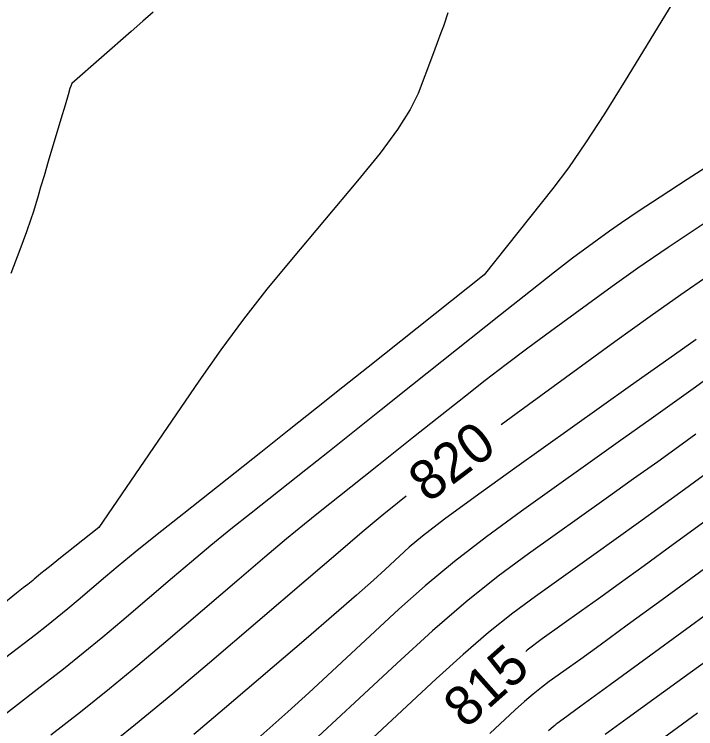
# Model space of a CAD drawing. Extents: x 2079879 to 2092887, y 778083 to 784051.
# Drawn here: x 2083907.9 to 2083956.1, y 780813.2 to 780863.7 of the extents above; entities that cross this region are included whole.
import ezdxf

# ---------------------------------------------------------------- set-up
doc = ezdxf.new("R2010")
doc.units = 0
doc.layers.add('DT_X_Contour_Major', color=7, linetype='Continuous')
doc.layers.add('DT_X_Contour_Minor', color=7, linetype='Continuous')

msp = doc.modelspace()

# ---------------------------------------------------------------- linework, layer by layer
at = {"layer": 'DT_X_Contour_Major'}
for points in [[(2083917.724, 780863.884), (2083917.007, 780863.256), (2083916.168, 780862.521), (2083911.971, 780858.841), (2083911.9, 780858.653), (2083911.846, 780858.477), (2083911.711, 780858.031), (2083911.497, 780857.315), (2083911.204, 780856.327), (2083910.316, 780853.334), (2083910.014, 780852.316), (2083909.773, 780851.505), (2083909.594, 780850.902), (2083909.477, 780850.506), (2083909.246, 780849.728), (2083909.083, 780849.24), (2083908.766, 780848.358), (2083908.296, 780847.082), (2083907.672, 780845.413)], [(2083983.84, 780863.838), (2083982.12, 780862.447), (2083980.243, 780861.007), (2083978.21, 780859.518), (2083976.02, 780857.979), (2083969.971, 780853.809), (2083967.803, 780852.322), (2083965.835, 780850.991), (2083964.067, 780849.815), (2083962.5, 780848.794), (2083958.588, 780846.278), (2083956.977, 780845.214), (2083955.077, 780843.908), (2083952.889, 780842.362), (2083950.412, 780840.575), (2083943.423, 780835.487), (2083942.356, 780834.709)], [(2083960.398, 780830.512), (2083954.537, 780826.232), (2083952.483, 780824.735), (2083950.718, 780823.454), (2083949.241, 780822.388), (2083948.053, 780821.539), (2083945.27, 780819.56), (2083944.193, 780818.759), (2083944.092, 780818.678)], [(2083935.647, 780829.655), (2083935.488, 780829.529), (2083935.171, 780829.277), (2083934.892, 780829.057), (2083934.203, 780828.512), (2083933.657, 780828.058), (2083932.534, 780827.108), (2083930.834, 780825.66), (2083928.559, 780823.715), (2083921.722, 780817.864), (2083919.131, 780815.676), (2083916.485, 780813.503), (2083913.785, 780811.344), (2083911.03, 780809.199), (2083903.611, 780803.496)]]:
    msp.add_lwpolyline(points, dxfattribs=at)
at = {"layer": 'DT_X_Contour_Minor'}
for points in [[(2083955.202, 780865.749), (2083951.141, 780859.057), (2083949.678, 780856.697), (2083948.336, 780854.638), (2083947.114, 780852.878), (2083946.012, 780851.419), (2083941.149, 780845.307), (2083932.952, 780838.783), (2083931.16, 780837.358), (2083929.295, 780835.877), (2083927.358, 780834.342), (2083925.349, 780832.752), (2083919.896, 780828.44), (2083918.017, 780826.947), (2083916.467, 780825.703), (2083915.247, 780824.709), (2083914.357, 780823.965), (2083912.425, 780822.311), (2083911.693, 780821.693), (2083910.945, 780821.078), (2083910.182, 780820.468), (2083909.403, 780819.862), (2083907.306, 780818.25)], [(2083938.596, 780863.829), (2083938.523, 780863.617), (2083938.37, 780863.17), (2083938.272, 780862.898), (2083938.094, 780862.416), (2083937.834, 780861.724), (2083937.494, 780860.822), (2083936.479, 780858.138), (2083935.926, 780856.997), (2083935.028, 780855.587), (2083933.787, 780853.908), (2083932.201, 780851.96), (2083927.514, 780846.405), (2083925.786, 780844.305), (2083924.119, 780842.171), (2083922.512, 780840.002), (2083920.965, 780837.799), (2083913.889, 780827.436), (2083911.059, 780825.198), (2083910.515, 780824.766), (2083910.094, 780824.431), (2083909.797, 780824.191), (2083909.624, 780824.048), (2083909.326, 780823.793), (2083909.213, 780823.698), (2083909.098, 780823.603), (2083908.981, 780823.509), (2083908.861, 780823.416), (2083908.538, 780823.168), (2083908.072, 780822.795), (2083906.916, 780821.864)], [(2083965.247, 780858.308), (2083955.513, 780852.047), (2083953.605, 780850.813), (2083952.056, 780849.796), (2083950.864, 780848.994), (2083950.03, 780848.409), (2083948.282, 780847.137), (2083947.417, 780846.487), (2083946.133, 780845.493), (2083944.43, 780844.155), (2083942.308, 780842.472), (2083936.092, 780837.524), (2083933.871, 780835.757), (2083931.87, 780834.168), (2083930.09, 780832.756), (2083928.53, 780831.521), (2083924.665, 780828.464), (2083923.23, 780827.317), (2083921.822, 780826.172), (2083920.443, 780825.026), (2083919.091, 780823.881), (2083915.524, 780820.828), (2083914.172, 780819.687), (2083912.792, 780818.553), (2083911.383, 780817.427), (2083909.946, 780816.307), (2083906.075, 780813.332)], [(2083956.65, 780848.887), (2083954.17, 780847.24), (2083952.027, 780845.775), (2083950.221, 780844.492), (2083945.852, 780841.312), (2083944.247, 780840.132), (2083942.708, 780838.976), (2083941.235, 780837.846), (2083939.829, 780836.741), (2083936.166, 780833.826), (2083934.858, 780832.785), (2083933.679, 780831.848), (2083932.63, 780831.016), (2083931.711, 780830.289), (2083929.434, 780828.488), (2083928.443, 780827.688), (2083927.178, 780826.64), (2083925.639, 780825.343), (2083923.825, 780823.798), (2083918.623, 780819.346), (2083916.652, 780817.682), (2083914.639, 780816.028), (2083912.584, 780814.385), (2083910.488, 780812.753)], [(2083956.146, 780840.742), (2083954.213, 780839.368), (2083951.513, 780837.45), (2083943.294, 780831.608), (2083940.517, 780829.618), (2083938.352, 780828.026), (2083936.797, 780826.834), (2083935.854, 780826.042), (2083934.154, 780824.462), (2083933.326, 780823.712), (2083932.116, 780822.648), (2083930.526, 780821.27), (2083928.555, 780819.577), (2083922.791, 780814.644), (2083920.617, 780812.808)], [(2083956.92, 780837.951), (2083956.105, 780837.363), (2083954.789, 780836.42), (2083952.97, 780835.123), (2083950.648, 780833.472), (2083943.788, 780828.596), (2083941.316, 780826.792), (2083939.047, 780825.034), (2083936.98, 780823.324), (2083935.114, 780821.661), (2083930.409, 780817.288), (2083928.743, 780815.749), (2083927.273, 780814.409), (2083925.998, 780813.27), (2083924.919, 780812.33)], [(2083956.125, 780834.045), (2083954.898, 780833.153), (2083953.432, 780832.098), (2083951.727, 780830.878), (2083949.783, 780829.494), (2083944.282, 780825.584), (2083942.153, 780824), (2083939.891, 780822.181), (2083937.498, 780820.125), (2083934.972, 780817.834), (2083928.059, 780811.41)], [(2083959.739, 780833.357), (2083955.331, 780830.138), (2083953.691, 780828.944), (2083952.075, 780827.776), (2083950.484, 780826.633), (2083948.918, 780825.516), (2083944.776, 780822.572), (2083943.173, 780821.38), (2083941.47, 780820.01), (2083939.668, 780818.462), (2083937.766, 780816.737), (2083932.561, 780811.9)], [(2083961.058, 780827.667), (2083953.743, 780822.326), (2083951.276, 780820.526), (2083949.361, 780819.132), (2083947.999, 780818.143), (2083947.188, 780817.561), (2083945.764, 780816.549), (2083945.213, 780816.138), (2083944.628, 780815.667), (2083944.008, 780815.135), (2083943.354, 780814.542), (2083941.564, 780812.879)], [(2083961.717, 780824.822), (2083952.949, 780818.419), (2083950.068, 780816.316), (2083948.004, 780814.809), (2083946.756, 780813.898), (2083946.324, 780813.583), (2083946.258, 780813.537), (2083946.233, 780813.518), (2083946.206, 780813.496), (2083946.178, 780813.472), (2083946.148, 780813.445), (2083946.066, 780813.368), (2083945.707, 780813.052)], [(2083957.408, 780818.365), (2083955.741, 780817.159), (2083951.285, 780813.942), (2083949.715, 780812.794)], [(2083956.259, 780814.317), (2083953.163, 780812.051)]]:
    msp.add_lwpolyline(points, dxfattribs=at)

# ---------------------------------------------------------------- texts
at = {"layer": 'DT_X_Contour_Major'}
for s, rotation, p in [('820', 36.99, (2083937.187, 780829.131)), ('815', 41.6812, (2083939.865, 780813.152))]:
    msp.add_text(s, height=2.8, rotation=rotation, dxfattribs=at).set_placement(p)

doc.saveas('drawing.dxf')
